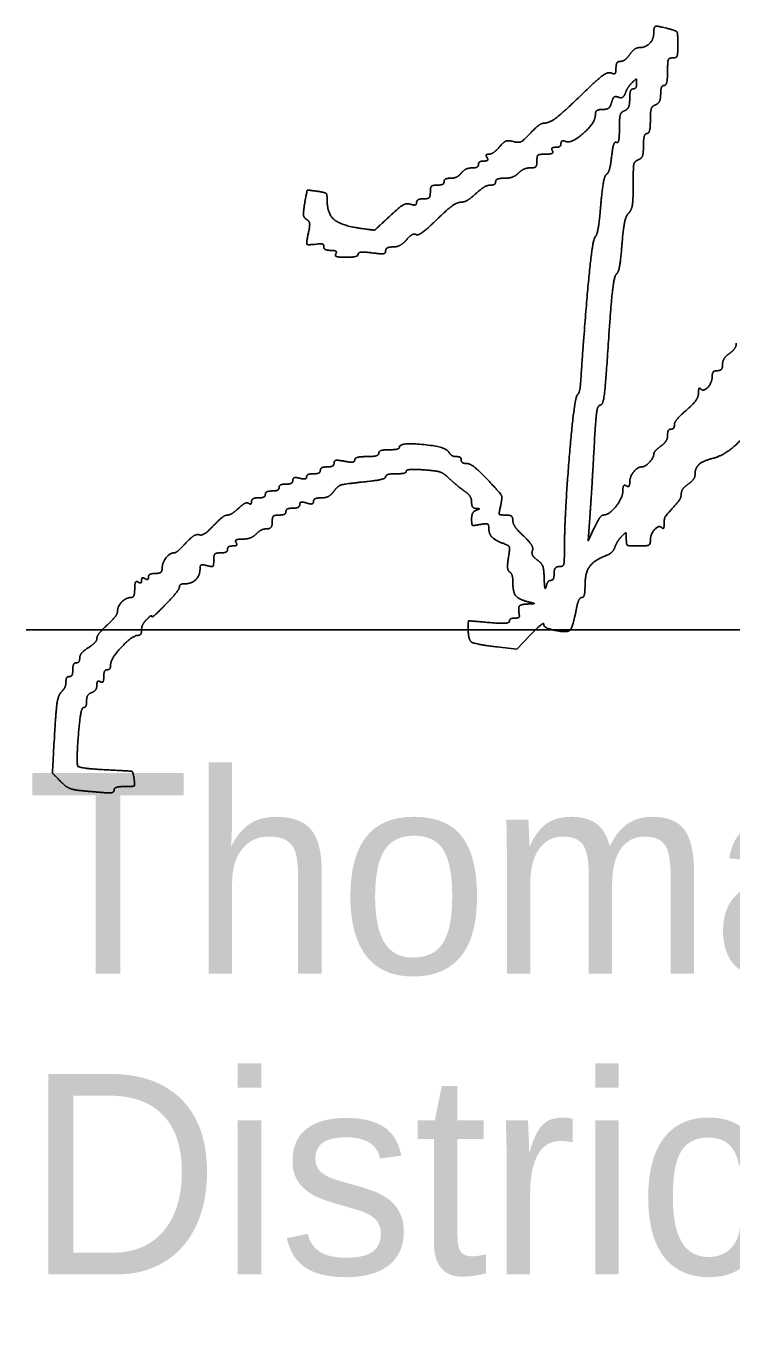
# Model space of a CAD drawing. Extents: x -7.9 to 76.1, y 0 to 22.
# Drawn here: x 24.528 to 25.021, y 10.336 to 11.25 of the extents above; entities that cross this region are included whole.
import ezdxf

# ---------------------------------------------------------------- set-up
doc = ezdxf.new("R2010")
doc.units = 0
doc.layers.add('SH_Data', color=7, linetype='Continuous')
doc.layers.add('SH_Text', color=7, linetype='Continuous')

msp = doc.modelspace()

# ---------------------------------------------------------------- linework, layer by layer
at = {"layer": 'SH_Data'}
msp.add_line((24.52788, 10.82824), (28.02788, 10.82824), dxfattribs=at)
at = {"layer": 'SH_Text'}
msp.add_line((24.56799, 10.71582), (24.56799, 10.71582), dxfattribs=at)
for points in [[(24.92453, 10.89945), (24.92027, 10.89045), (24.9216, 10.90965)], [(24.85644, 10.81641), (24.87036, 10.81478), (24.87981, 10.82461)]]:
    msp.add_lwpolyline(points, dxfattribs=at)
for points in [[(24.97745, 11.24774), (24.96881, 11.25006), (24.96605, 11.24951), (24.96605, 11.24548)], [(24.96605, 11.24548), (24.96605, 11.24086), (24.96035, 11.23485), (24.95596, 11.23485)], [(24.98285, 11.23697), (24.98285, 11.24461), (24.98188, 11.24656), (24.97745, 11.24774)], [(24.95596, 11.23485), (24.95417, 11.23485), (24.95116, 11.23269), (24.94925, 11.23005)], [(24.97925, 11.22765), (24.98184, 11.22765), (24.98285, 11.23029), (24.98285, 11.23697)], [(24.94272, 11.22525), (24.94104, 11.22525), (24.93965, 11.22313), (24.93965, 11.22053)], [(24.94925, 11.23005), (24.94735, 11.22741), (24.94441, 11.22525), (24.94272, 11.22525)], [(24.97565, 11.21805), (24.97565, 11.22499), (24.97665, 11.22765), (24.97925, 11.22765)], [(24.9362, 11.21713), (24.93412, 11.21793), (24.92749, 11.21337), (24.9195, 11.20565)], [(24.93965, 11.22053), (24.93965, 11.21741), (24.93848, 11.21625), (24.9362, 11.21713)], [(24.95092, 11.21043), (24.95352, 11.21305), (24.95405, 11.21295), (24.95405, 11.20983)], [(24.97325, 11.20845), (24.97457, 11.20845), (24.97565, 11.21277), (24.97565, 11.21805)], [(24.9195, 11.20565), (24.90345, 11.19015), (24.89307, 11.18205), (24.88924, 11.18205)], [(24.94621, 11.2031), (24.94708, 11.20538), (24.9492, 11.20868), (24.95092, 11.21043)], [(24.95165, 11.20605), (24.95033, 11.20605), (24.94925, 11.20293), (24.94925, 11.19911)], [(24.95405, 11.20983), (24.95405, 11.20775), (24.95297, 11.20605), (24.95165, 11.20605)], [(24.97085, 11.20238), (24.97085, 11.20572), (24.97193, 11.20845), (24.97325, 11.20845)], [(24.93028, 11.19165), (24.93333, 11.19165), (24.93581, 11.19359), (24.93659, 11.19659)], [(24.93659, 11.19659), (24.93738, 11.19959), (24.93921, 11.20102), (24.94126, 11.20023)], [(24.94126, 11.20023), (24.94314, 11.19951), (24.94534, 11.20078), (24.94621, 11.2031)], [(24.94925, 11.19911), (24.94925, 11.19515), (24.94771, 11.19157), (24.94565, 11.19079)], [(24.96365, 11.1842), (24.96365, 11.19029), (24.96491, 11.19402), (24.96725, 11.19492)], [(24.96725, 11.19492), (24.96923, 11.19568), (24.97085, 11.19904), (24.97085, 11.20238)], [(24.90458, 11.16929), (24.90872, 11.16771), (24.92525, 11.1825), (24.92525, 11.18778)], [(24.92525, 11.18778), (24.92525, 11.19011), (24.92725, 11.19165), (24.93028, 11.19165)], [(24.94565, 11.19079), (24.94318, 11.18984), (24.94205, 11.18597), (24.94205, 11.17839)], [(24.88924, 11.18205), (24.88767, 11.18205), (24.88341, 11.17887), (24.87978, 11.17499)], [(24.94205, 11.17839), (24.94205, 11.17233), (24.94111, 11.16795), (24.93996, 11.16867)], [(24.96125, 11.17485), (24.96257, 11.17485), (24.96365, 11.17906), (24.96365, 11.1842)], [(24.86795, 11.16928), (24.86441, 11.17021), (24.86131, 11.16901), (24.85831, 11.16555)], [(24.87978, 11.17499), (24.875, 11.16988), (24.87172, 11.16829), (24.86795, 11.16928)], [(24.89751, 11.16525), (24.89957, 11.16525), (24.90125, 11.16645), (24.90125, 11.16791)], [(24.90125, 11.16791), (24.90125, 11.16937), (24.90275, 11.16999), (24.90458, 11.16929)], [(24.93996, 11.16867), (24.93881, 11.16938), (24.93731, 11.16499), (24.93662, 11.15891)], [(24.95885, 11.16638), (24.95885, 11.17104), (24.95993, 11.17485), (24.96125, 11.17485)], [(24.84965, 11.15805), (24.85047, 11.15673), (24.84945, 11.15565), (24.8474, 11.15565)], [(24.85103, 11.16045), (24.84946, 11.16045), (24.84884, 11.15937), (24.84965, 11.15805)], [(24.85831, 11.16555), (24.85588, 11.16275), (24.8526, 11.16045), (24.85103, 11.16045)], [(24.88445, 11.15565), (24.88445, 11.1592), (24.88605, 11.16045), (24.8906, 11.16045)], [(24.8906, 11.16045), (24.89408, 11.16045), (24.8961, 11.16149), (24.89525, 11.16285)], [(24.89525, 11.16285), (24.89444, 11.16417), (24.89546, 11.16525), (24.89751, 11.16525)], [(24.93662, 11.15891), (24.93594, 11.15283), (24.93433, 11.14718), (24.93305, 11.14636)], [(24.95525, 11.15652), (24.95751, 11.15739), (24.95885, 11.16106), (24.95885, 11.16638)], [(24.83915, 11.15085), (24.83667, 11.15085), (24.8333, 11.14923), (24.83165, 11.14725)], [(24.84365, 11.15325), (24.84365, 11.15193), (24.84163, 11.15085), (24.83915, 11.15085)], [(24.8474, 11.15565), (24.84534, 11.15565), (24.84365, 11.15457), (24.84365, 11.15325)], [(24.8716, 11.14725), (24.87358, 11.14923), (24.87728, 11.15085), (24.87983, 11.15085)], [(24.87983, 11.15085), (24.88285, 11.15085), (24.88445, 11.15251), (24.88445, 11.15565)], [(24.95165, 11.13877), (24.95165, 11.15111), (24.95254, 11.15548), (24.95525, 11.15652)], [(24.81965, 11.14125), (24.81965, 11.13993), (24.81749, 11.13885), (24.81485, 11.13885)], [(24.82416, 11.14365), (24.82168, 11.14365), (24.81965, 11.14257), (24.81965, 11.14125)], [(24.83165, 11.14725), (24.83001, 11.14527), (24.82664, 11.14365), (24.82416, 11.14365)], [(24.85195, 11.13885), (24.85399, 11.13885), (24.85565, 11.13993), (24.85565, 11.14125)], [(24.85565, 11.14125), (24.85565, 11.14257), (24.85843, 11.14365), (24.86183, 11.14365)], [(24.86183, 11.14365), (24.86522, 11.14365), (24.86962, 11.14527), (24.8716, 11.14725)], [(24.93305, 11.14636), (24.93177, 11.14553), (24.92993, 11.13568), (24.92897, 11.12446)], [(24.73099, 11.13455), (24.72439, 11.13551), (24.72382, 11.13496), (24.72233, 11.12612)], [(24.73805, 11.12767), (24.73805, 11.1323), (24.73659, 11.13373), (24.73099, 11.13455)], [(24.81005, 11.13405), (24.81005, 11.13085), (24.80845, 11.12925), (24.80525, 11.12925)], [(24.81485, 11.13885), (24.81165, 11.13885), (24.81005, 11.13725), (24.81005, 11.13405)], [(24.83109, 11.12685), (24.83341, 11.12685), (24.83822, 11.12955), (24.84177, 11.13285)], [(24.84177, 11.13285), (24.84533, 11.13615), (24.84991, 11.13885), (24.85195, 11.13885)], [(24.94844, 11.11919), (24.9505, 11.12124), (24.95165, 11.1283), (24.95165, 11.13877)], [(24.72233, 11.12612), (24.72126, 11.11976), (24.72169, 11.11607), (24.72365, 11.11486)], [(24.7603, 11.10881), (24.74777, 11.11069), (24.73805, 11.11893), (24.73805, 11.12767)], [(24.79622, 11.12547), (24.7934, 11.12637), (24.78852, 11.12355), (24.78157, 11.117)], [(24.80045, 11.12669), (24.80045, 11.12528), (24.79855, 11.12474), (24.79622, 11.12547)], [(24.80525, 11.12925), (24.80261, 11.12925), (24.80045, 11.1281), (24.80045, 11.12669)], [(24.81463, 11.11486), (24.82137, 11.12146), (24.82877, 11.12685), (24.83109, 11.12685)], [(24.92897, 11.12446), (24.92801, 11.11325), (24.92628, 11.10349), (24.92513, 11.10278)], [(24.72365, 11.11486), (24.72555, 11.11368), (24.726, 11.11045), (24.72492, 11.10555)], [(24.78157, 11.117), (24.77165, 11.10766), (24.77062, 11.10726), (24.7603, 11.10881)], [(24.80009, 11.10428), (24.80135, 11.1035), (24.80789, 11.10826), (24.81463, 11.11486)], [(24.9438, 11.09705), (24.94462, 11.10785), (24.94661, 11.11735), (24.94844, 11.11919)], [(24.72492, 11.10555), (24.72328, 11.09808), (24.72454, 11.09682), (24.73265, 11.09788)], [(24.79345, 11.10068), (24.79584, 11.10344), (24.79883, 11.10506), (24.80009, 11.10428)], [(24.73265, 11.09788), (24.7343, 11.09809), (24.73565, 11.09714), (24.73565, 11.09576)], [(24.73565, 11.09576), (24.73565, 11.09438), (24.73788, 11.09325), (24.7406, 11.09325)], [(24.77885, 11.09294), (24.77885, 11.09443), (24.78116, 11.09565), (24.78397, 11.09565)], [(24.78397, 11.09565), (24.78679, 11.09565), (24.79105, 11.09791), (24.79345, 11.10068)], [(24.92513, 11.10278), (24.92347, 11.10175), (24.91826, 11.04967), (24.91494, 11.00085)], [(24.93988, 11.07659), (24.94125, 11.07744), (24.94301, 11.08665), (24.9438, 11.09705)], [(24.7406, 11.09325), (24.74331, 11.09325), (24.74487, 11.09217), (24.74405, 11.09085)], [(24.74405, 11.09085), (24.74317, 11.08943), (24.74603, 11.08845), (24.75111, 11.08845)], [(24.75111, 11.08845), (24.75581, 11.08845), (24.75965, 11.08943), (24.75965, 11.09063)], [(24.75965, 11.09063), (24.75965, 11.09182), (24.76397, 11.09222), (24.76925, 11.09151)], [(24.76925, 11.09151), (24.77556, 11.09066), (24.77885, 11.09116), (24.77885, 11.09294)], [(24.93444, 11.03015), (24.93609, 11.05529), (24.93848, 11.07573), (24.93988, 11.07659)], [(24.92874, 10.98525), (24.93061, 10.98525), (24.93244, 10.99973), (24.93444, 11.03015)], [(25.01885, 11.02125), (25.01621, 11.01935), (25.01405, 11.01587), (25.01405, 11.01352)], [(25.02365, 11.02845), (25.02365, 11.0264), (25.02149, 11.02316), (25.01885, 11.02125)], [(25.01405, 11.01352), (25.01405, 11.01118), (25.01243, 11.00925), (25.01045, 11.00925)], [(25.00685, 11.00548), (25.00685, 11.00101), (25.00087, 10.99444), (24.99874, 10.99657)], [(25.01045, 11.00925), (25.00847, 11.00925), (25.00685, 11.00756), (25.00685, 11.00548)], [(24.91494, 11.00085), (24.91467, 10.99689), (24.91361, 10.99303), (24.91257, 10.99226)], [(24.9972, 10.99345), (24.99717, 10.99092), (24.99339, 10.98562), (24.9888, 10.98168)], [(24.99874, 10.99657), (24.99792, 10.99739), (24.99723, 10.99598), (24.9972, 10.99345)], [(24.91257, 10.99226), (24.91058, 10.99079), (24.90379, 10.90966), (24.90371, 10.88625)], [(24.92446, 10.95705), (24.92548, 10.97576), (24.92692, 10.98525), (24.92874, 10.98525)], [(24.9888, 10.98168), (24.98421, 10.97773), (24.98045, 10.97314), (24.98045, 10.97148)], [(24.97805, 10.96845), (24.97673, 10.96845), (24.97565, 10.96653), (24.97565, 10.96418)], [(24.98045, 10.97148), (24.98045, 10.96981), (24.97937, 10.96845), (24.97805, 10.96845)], [(25.00751, 10.94813), (25.01522, 10.95007), (25.03085, 10.9643), (25.03085, 10.96938)], [(24.82277, 10.95264), (24.82074, 10.95622), (24.78844, 10.95925), (24.78845, 10.95585)], [(24.9216, 10.90965), (24.92233, 10.92021), (24.92362, 10.94154), (24.92446, 10.95705)], [(24.97565, 10.96418), (24.97565, 10.96184), (24.97349, 10.95836), (24.97085, 10.95645)], [(24.76565, 10.94925), (24.76103, 10.94925), (24.75725, 10.9482), (24.75725, 10.94691)], [(24.77405, 10.95165), (24.77405, 10.95033), (24.77027, 10.94925), (24.76565, 10.94925)], [(24.78125, 10.95405), (24.77729, 10.95405), (24.77405, 10.95297), (24.77405, 10.95165)], [(24.78845, 10.95585), (24.78845, 10.95486), (24.78521, 10.95405), (24.78125, 10.95405)], [(24.82817, 10.94925), (24.82626, 10.94925), (24.82383, 10.95078), (24.82277, 10.95264)], [(24.83165, 10.94685), (24.83165, 10.94817), (24.83009, 10.94925), (24.82817, 10.94925)], [(24.96605, 10.95095), (24.96605, 10.94857), (24.95991, 10.94205), (24.95765, 10.94205)], [(24.97085, 10.95645), (24.96821, 10.95455), (24.96605, 10.95208), (24.96605, 10.95095)], [(24.99485, 10.93676), (24.99485, 10.94134), (25.00044, 10.94636), (25.00751, 10.94813)], [(24.73325, 10.93965), (24.73325, 10.93833), (24.73109, 10.93725), (24.72845, 10.93725)], [(24.73805, 10.94205), (24.73541, 10.94205), (24.73325, 10.94097), (24.73325, 10.93965)], [(24.74285, 10.94475), (24.74285, 10.94327), (24.74069, 10.94205), (24.73805, 10.94205)], [(24.75005, 10.94601), (24.74547, 10.94693), (24.74285, 10.94647), (24.74285, 10.94475)], [(24.75725, 10.94691), (24.75725, 10.94559), (24.75412, 10.9452), (24.75005, 10.94601)], [(24.78605, 10.93725), (24.79001, 10.93725), (24.79325, 10.93806), (24.79325, 10.93905)], [(24.79325, 10.93905), (24.79325, 10.94004), (24.79882, 10.94047), (24.80562, 10.94)], [(24.80562, 10.94), (24.81418, 10.93941), (24.81962, 10.93756), (24.82329, 10.934)], [(24.83549, 10.94445), (24.83338, 10.94445), (24.83165, 10.94553), (24.83165, 10.94685)], [(24.84998, 10.93318), (24.84412, 10.93938), (24.8376, 10.94445), (24.83549, 10.94445)], [(24.95765, 10.94205), (24.95465, 10.94205), (24.94925, 10.93514), (24.94925, 10.93128)], [(24.70925, 10.93005), (24.70661, 10.93005), (24.70445, 10.92897), (24.70445, 10.92765)], [(24.71405, 10.93273), (24.71405, 10.93126), (24.71189, 10.93005), (24.70925, 10.93005)], [(24.71885, 10.93416), (24.71617, 10.93486), (24.71405, 10.93423), (24.71405, 10.93273)], [(24.72365, 10.93508), (24.72365, 10.93388), (24.72149, 10.93347), (24.71885, 10.93416)], [(24.72845, 10.93725), (24.72581, 10.93725), (24.72365, 10.93628), (24.72365, 10.93508)], [(24.74278, 10.92515), (24.74532, 10.92868), (24.75027, 10.93026), (24.76251, 10.93146)], [(24.76251, 10.93146), (24.7715, 10.93235), (24.77885, 10.93402), (24.77885, 10.93516)], [(24.77885, 10.93516), (24.77885, 10.93631), (24.78209, 10.93725), (24.78605, 10.93725)], [(24.82329, 10.934), (24.82621, 10.93117), (24.8309, 10.92727), (24.83372, 10.92532)], [(24.85915, 10.91518), (24.86039, 10.92084), (24.85893, 10.9237), (24.84998, 10.93318)], [(24.94685, 10.92885), (24.94553, 10.92967), (24.94445, 10.92807), (24.94445, 10.92529)], [(24.94925, 10.93128), (24.94925, 10.92913), (24.94817, 10.92804), (24.94685, 10.92885)], [(24.98525, 10.92335), (24.98525, 10.92514), (24.98741, 10.92815), (24.99005, 10.93005)], [(24.99005, 10.93005), (24.99269, 10.93196), (24.99485, 10.93497), (24.99485, 10.93676)], [(24.69005, 10.92045), (24.68741, 10.92045), (24.68525, 10.91931), (24.68525, 10.91791)], [(24.69485, 10.92285), (24.69485, 10.92153), (24.69269, 10.92045), (24.69005, 10.92045)], [(24.69965, 10.92525), (24.69701, 10.92525), (24.69485, 10.92417), (24.69485, 10.92285)], [(24.70445, 10.92765), (24.70445, 10.92633), (24.70229, 10.92525), (24.69965, 10.92525)], [(24.72845, 10.91789), (24.72845, 10.9193), (24.73092, 10.92045), (24.73392, 10.92045)], [(24.73392, 10.92045), (24.73693, 10.92045), (24.74092, 10.92257), (24.74278, 10.92515)], [(24.83372, 10.92532), (24.83655, 10.92338), (24.83885, 10.91987), (24.83885, 10.91752)], [(24.94445, 10.92529), (24.94445, 10.92041), (24.9347, 10.90845), (24.93073, 10.90845)], [(24.98225, 10.91677), (24.9839, 10.91861), (24.98525, 10.92157), (24.98525, 10.92335)], [(24.67612, 10.91317), (24.67333, 10.91058), (24.66982, 10.90845), (24.66832, 10.90845)], [(24.68322, 10.91663), (24.6821, 10.91732), (24.6789, 10.91577), (24.67612, 10.91317)], [(24.68525, 10.91791), (24.68525, 10.91652), (24.68434, 10.91594), (24.68322, 10.91663)], [(24.70925, 10.91085), (24.70925, 10.91217), (24.71141, 10.91325), (24.71405, 10.91325)], [(24.71405, 10.91325), (24.71669, 10.91325), (24.71885, 10.91441), (24.71885, 10.91582)], [(24.71885, 10.91582), (24.71885, 10.91729), (24.7209, 10.91773), (24.72365, 10.91685)], [(24.72365, 10.91685), (24.72641, 10.91598), (24.72845, 10.91642), (24.72845, 10.91789)], [(24.83885, 10.91752), (24.83885, 10.91518), (24.8402, 10.91317), (24.84185, 10.91306)], [(24.84185, 10.91166), (24.8402, 10.911), (24.83885, 10.90826), (24.83885, 10.90557)], [(24.84185, 10.91306), (24.84425, 10.91291), (24.84425, 10.91263), (24.84185, 10.91166)], [(24.86266, 10.90845), (24.85845, 10.90845), (24.8579, 10.9095), (24.85915, 10.91518)], [(24.97325, 10.90216), (24.97325, 10.90599), (24.97471, 10.90836), (24.98225, 10.91677)], [(24.66832, 10.90845), (24.66681, 10.90845), (24.66246, 10.90512), (24.65866, 10.90104)], [(24.69588, 10.89885), (24.69805, 10.89885), (24.69965, 10.90089), (24.69965, 10.90365)], [(24.69965, 10.90365), (24.69965, 10.90685), (24.70125, 10.90845), (24.70445, 10.90845)], [(24.70445, 10.90845), (24.70709, 10.90845), (24.70925, 10.90953), (24.70925, 10.91085)], [(24.83885, 10.90557), (24.83885, 10.90166), (24.84005, 10.90092), (24.84485, 10.90184)], [(24.84485, 10.90184), (24.849, 10.90263), (24.85085, 10.90192), (24.85085, 10.89955)], [(24.86765, 10.90462), (24.86765, 10.9069), (24.86564, 10.90845), (24.86266, 10.90845)], [(24.87511, 10.89382), (24.87101, 10.89765), (24.86765, 10.90251), (24.86765, 10.90462)], [(24.93073, 10.90845), (24.92966, 10.90845), (24.92687, 10.9044), (24.92453, 10.89945)], [(24.97177, 10.89954), (24.97259, 10.89872), (24.97325, 10.8999), (24.97325, 10.90216)], [(24.64869, 10.89465), (24.64702, 10.89521), (24.64279, 10.8926), (24.63929, 10.88886)], [(24.65866, 10.90104), (24.65485, 10.89696), (24.65036, 10.89409), (24.64869, 10.89465)], [(24.67894, 10.89165), (24.68223, 10.89165), (24.68653, 10.89327), (24.68851, 10.89525)], [(24.68851, 10.89525), (24.69049, 10.89723), (24.69381, 10.89885), (24.69588, 10.89885)], [(24.85085, 10.89955), (24.85085, 10.89541), (24.85522, 10.8908), (24.86136, 10.88848)], [(24.88133, 10.88363), (24.88201, 10.8854), (24.87921, 10.88998), (24.87511, 10.89382)], [(24.93897, 10.8862), (24.93986, 10.88854), (24.942, 10.89188), (24.94372, 10.89363)], [(24.94372, 10.89363), (24.94631, 10.89625), (24.94685, 10.89594), (24.94685, 10.89183)], [(24.96365, 10.89063), (24.96365, 10.8951), (24.96964, 10.90167), (24.97177, 10.89954)], [(24.63929, 10.88886), (24.63579, 10.88512), (24.6322, 10.88205), (24.63132, 10.88205)], [(24.66365, 10.88205), (24.66629, 10.88205), (24.66845, 10.88313), (24.66845, 10.88445)], [(24.66845, 10.88445), (24.66845, 10.88577), (24.67014, 10.88685), (24.6722, 10.88685)], [(24.6722, 10.88685), (24.67425, 10.88685), (24.67527, 10.88793), (24.67445, 10.88925)], [(24.67445, 10.88925), (24.67362, 10.89061), (24.67557, 10.89165), (24.67894, 10.89165)], [(24.86136, 10.88848), (24.86498, 10.88711), (24.8656, 10.88513), (24.86452, 10.87846)], [(24.88467, 10.8771), (24.88215, 10.87891), (24.88065, 10.88185), (24.88133, 10.88363)], [(24.90371, 10.88625), (24.90367, 10.87561), (24.90283, 10.87245), (24.90005, 10.87245)], [(24.93312, 10.88032), (24.93545, 10.88121), (24.93809, 10.88386), (24.93897, 10.8862)], [(24.94685, 10.89183), (24.94685, 10.88774), (24.94836, 10.88685), (24.95525, 10.88685)], [(24.95525, 10.88685), (24.96129, 10.88685), (24.96365, 10.88792), (24.96365, 10.89063)], [(24.63132, 10.88205), (24.62831, 10.88205), (24.62285, 10.87521), (24.62285, 10.87143)], [(24.65405, 10.87315), (24.65774, 10.87219), (24.65885, 10.87308), (24.65885, 10.87697)], [(24.65885, 10.87697), (24.65885, 10.88045), (24.66037, 10.88205), (24.66365, 10.88205)], [(24.86452, 10.87846), (24.86378, 10.87388), (24.86418, 10.86952), (24.86541, 10.86876)], [(24.88953, 10.86412), (24.88934, 10.87066), (24.88777, 10.87487), (24.88467, 10.8771)], [(24.91805, 10.85936), (24.91805, 10.86807), (24.92447, 10.877), (24.93312, 10.88032)], [(24.61805, 10.86765), (24.61541, 10.86765), (24.61325, 10.86651), (24.61325, 10.86511)], [(24.62285, 10.87143), (24.62285, 10.86925), (24.62082, 10.86765), (24.61805, 10.86765)], [(24.63863, 10.86045), (24.64338, 10.86045), (24.64925, 10.8662), (24.64925, 10.87086)], [(24.64925, 10.87086), (24.64925, 10.87322), (24.65085, 10.87399), (24.65405, 10.87315)], [(24.86541, 10.86876), (24.86665, 10.86799), (24.86765, 10.86466), (24.86765, 10.86134)], [(24.89645, 10.86765), (24.89645, 10.86501), (24.89545, 10.86285), (24.89423, 10.86285)], [(24.90005, 10.87245), (24.89805, 10.87245), (24.89645, 10.87032), (24.89645, 10.86765)], [(24.60365, 10.857), (24.60365, 10.85362), (24.6025, 10.85085), (24.60108, 10.85085)], [(24.60605, 10.86165), (24.60469, 10.8625), (24.60365, 10.86048), (24.60365, 10.857)], [(24.60845, 10.86285), (24.60845, 10.86138), (24.60737, 10.86084), (24.60605, 10.86165)], [(24.61085, 10.86405), (24.60953, 10.86487), (24.60845, 10.86433), (24.60845, 10.86285)], [(24.61325, 10.86511), (24.61325, 10.86371), (24.61217, 10.86324), (24.61085, 10.86405)], [(24.62525, 10.84605), (24.63053, 10.85155), (24.63485, 10.85704), (24.63485, 10.85825)], [(24.63485, 10.85825), (24.63485, 10.85946), (24.63655, 10.86045), (24.63863, 10.86045)], [(24.86765, 10.86134), (24.86765, 10.85457), (24.87172, 10.84955), (24.87862, 10.84779)], [(24.89091, 10.85865), (24.89031, 10.85634), (24.88969, 10.85881), (24.88953, 10.86412)], [(24.89423, 10.86285), (24.89301, 10.86285), (24.89151, 10.86096), (24.89091, 10.85865)], [(24.91576, 10.85085), (24.91702, 10.85085), (24.91805, 10.85468), (24.91805, 10.85936)], [(24.60108, 10.85085), (24.59765, 10.85085), (24.59165, 10.84471), (24.59165, 10.84119)], [(24.87862, 10.84779), (24.88264, 10.84677), (24.88254, 10.84657), (24.87785, 10.84633)], [(24.9118, 10.84191), (24.91272, 10.84683), (24.9145, 10.85085), (24.91576, 10.85085)], [(24.59165, 10.84119), (24.59165, 10.83964), (24.58841, 10.83535), (24.58445, 10.83165)], [(24.61205, 10.8356), (24.61403, 10.83758), (24.61565, 10.83849), (24.61565, 10.83763)], [(24.61565, 10.83763), (24.61565, 10.83677), (24.61997, 10.84056), (24.62525, 10.84605)], [(24.87217, 10.83825), (24.87233, 10.83726), (24.87083, 10.83645), (24.86885, 10.83645)], [(24.87785, 10.84633), (24.87302, 10.84608), (24.87132, 10.84366), (24.87217, 10.83825)], [(24.89644, 10.82806), (24.90537, 10.8261), (24.90953, 10.82985), (24.9118, 10.84191)], [(24.58445, 10.83165), (24.58049, 10.82796), (24.57725, 10.82377), (24.57725, 10.82235)], [(24.60845, 10.82823), (24.60845, 10.8303), (24.61007, 10.83362), (24.61205, 10.8356)], [(24.85085, 10.83342), (24.8372, 10.83465), (24.83645, 10.83444), (24.83645, 10.82942)], [(24.83645, 10.82942), (24.83645, 10.8213), (24.84122, 10.8182), (24.85644, 10.81641)], [(24.86525, 10.83428), (24.86525, 10.83308), (24.85881, 10.83269), (24.85085, 10.83342)], [(24.86885, 10.83645), (24.86687, 10.83645), (24.86525, 10.83548), (24.86525, 10.83428)], [(24.87981, 10.82461), (24.885, 10.83002), (24.88925, 10.83336), (24.88925, 10.83204)], [(24.88925, 10.83204), (24.88925, 10.83072), (24.89249, 10.82893), (24.89644, 10.82806)], [(24.57725, 10.82235), (24.57725, 10.82093), (24.57455, 10.818), (24.57125, 10.81583)], [(24.58685, 10.80413), (24.58685, 10.80825), (24.60211, 10.82445), (24.60597, 10.82445)], [(24.60597, 10.82445), (24.60734, 10.82445), (24.60845, 10.82615), (24.60845, 10.82823)], [(24.57125, 10.81583), (24.56795, 10.81367), (24.56525, 10.81041), (24.56525, 10.80858)], [(24.56285, 10.80525), (24.56153, 10.80525), (24.56045, 10.80309), (24.56045, 10.80045)], [(24.56525, 10.80858), (24.56525, 10.80675), (24.56417, 10.80525), (24.56285, 10.80525)], [(24.58445, 10.80045), (24.58577, 10.80045), (24.58685, 10.80211), (24.58685, 10.80413)], [(24.55805, 10.79565), (24.55673, 10.79565), (24.55565, 10.79396), (24.55565, 10.79188)], [(24.56045, 10.80045), (24.56045, 10.79781), (24.55937, 10.79565), (24.55805, 10.79565)], [(24.57725, 10.78972), (24.57725, 10.79182), (24.57833, 10.79287), (24.57965, 10.79205)], [(24.57965, 10.79205), (24.58097, 10.79124), (24.58205, 10.79279), (24.58205, 10.79551)], [(24.58205, 10.79551), (24.58205, 10.79823), (24.58313, 10.80045), (24.58445, 10.80045)], [(24.55243, 10.78489), (24.55034, 10.7828), (24.54868, 10.77229), (24.54768, 10.75491)], [(24.55565, 10.79188), (24.55565, 10.78981), (24.5542, 10.78666), (24.55243, 10.78489)], [(24.57005, 10.7786), (24.57005, 10.7811), (24.57167, 10.78376), (24.57365, 10.78452)], [(24.57365, 10.78452), (24.57563, 10.78528), (24.57725, 10.78762), (24.57725, 10.78972)], [(24.56452, 10.75702), (24.56531, 10.76639), (24.56687, 10.77405), (24.568, 10.77405)], [(24.568, 10.77405), (24.56913, 10.77405), (24.57005, 10.7761), (24.57005, 10.7786)], [(24.58691, 10.73038), (24.56536, 10.73139), (24.56265, 10.73463), (24.56452, 10.75702)], [(24.54768, 10.75491), (24.5462, 10.72896), (24.54632, 10.72797), (24.55184, 10.72245)], [(24.60322, 10.72425), (24.60253, 10.72913), (24.60094, 10.72973), (24.58691, 10.73038)], [(24.55184, 10.72245), (24.55561, 10.71868), (24.56108, 10.71644), (24.56799, 10.71582)], [(24.59662, 10.71885), (24.60289, 10.71885), (24.60387, 10.71966), (24.60322, 10.72425)], [(24.56799, 10.71582), (24.57375, 10.71531), (24.58088, 10.7147), (24.58385, 10.71447)], [(24.58385, 10.71447), (24.58682, 10.71424), (24.58925, 10.71513), (24.58925, 10.71645)], [(24.58925, 10.71645), (24.58925, 10.71777), (24.59257, 10.71885), (24.59662, 10.71885)]]:
    msp.add_open_spline(points, degree=2, dxfattribs=at)

# ---------------------------------------------------------------- texts
for s, p in [('Thomas D. Corey', (24.52788, 10.58824)), ('District       Deputy Director', (24.52788, 10.37824))]:
    msp.add_text(s, height=0.1399997, dxfattribs=at).set_placement(p)

doc.saveas('drawing.dxf')
